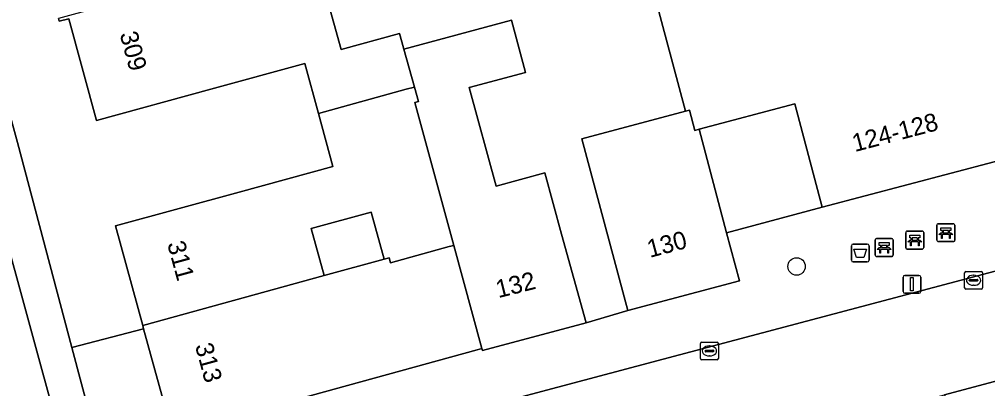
# Model space of a CAD drawing. Extents: x 162542 to 163147, y 380779 to 381521.
# Drawn here: x 162583.2 to 162637.4, y 381091 to 381111.7 of the extents above; entities that cross this region are included whole.
import ezdxf

# ---------------------------------------------------------------- set-up
doc = ezdxf.new("R2010")
doc.units = 0
for name, color, linetype in [('IMGEO_Afvalbak', 7, 'Continuous'), ('IMGEO_Bank', 7, 'Continuous'), ('IMGEO_Boom', 7, 'Continuous'), ('IMGEO_Erf', 7, 'Continuous'), ('IMGEO_Fietspad_gesloten', 7, 'Continuous'), ('IMGEO_Kolk', 7, 'Continuous'), ('IMGEO_Lichtmast', 7, 'Continuous'), ('IMGEO_Muur', 7, 'Continuous'), ('IMGEO_Pand', 7, 'Continuous'), ('IMGEO_Pand_nummerreeks', 7, 'Continuous'), ('IMGEO_Pand_overbouw', 7, 'Continuous'), ('IMGEO_Parkeervlak_open', 7, 'Continuous'), ('IMGEO_Rijbaan_lokaal_open', 7, 'Continuous'), ('IMGEO_Voetpad_open', 7, 'Continuous')]:
    doc.layers.add(name, color=color, linetype=linetype)

msp = doc.modelspace()

# ---------------------------------------------------------------- linework, layer by layer
at = {"layer": 'IMGEO_Afvalbak'}
for p, q in [((162629.809, 381098.231), (162629.809, 381099.031)), ((162629.809, 381099.031), (162629.809, 381098.231)), ((162629.909, 381099.131), (162630.699, 381099.131)), ((162630.699, 381099.131), (162629.909, 381099.131)), ((162630.799, 381099.031), (162630.799, 381098.231)), ((162630.799, 381098.231), (162630.799, 381099.031)), ((162630.699, 381098.131), (162629.909, 381098.131)), ((162629.909, 381098.131), (162630.699, 381098.131))]:
    msp.add_line(p, q, dxfattribs=at)
msp.add_lwpolyline([(162629.952, 381098.845), (162630.656, 381098.845), (162630.507, 381098.375), (162630.101, 381098.375), (162629.952, 381098.845)], dxfattribs=at)
for centre, start, end in [((162629.909, 381099.031), 90, 180), ((162629.909, 381099.031), 90, 180), ((162630.699, 381099.031), 0, 90), ((162630.699, 381099.031), 360, 90), ((162629.909, 381098.231), 180, 270), ((162629.909, 381098.231), 180, 270), ((162630.699, 381098.231), 270, 0), ((162630.699, 381098.231), 270, 0)]:
    msp.add_arc(centre, 0.1, start, end, dxfattribs=at)
at = {"layer": 'IMGEO_Bank'}
for p, q in [((162632.929, 381099.856), (162633.77, 381099.856)), ((162633.77, 381099.856), (162632.929, 381099.856)), ((162634.594, 381099.346), (162634.594, 381100.187)), ((162634.594, 381100.187), (162634.594, 381099.346)), ((162634.669, 381100.271), (162635.51, 381100.271)), ((162635.51, 381100.271), (162634.669, 381100.271)), ((162634.903, 381099.777), (162634.903, 381099.883)), ((162634.947, 381099.883), (162634.947, 381099.777)), ((162635.235, 381099.889), (162634.953, 381099.889)), ((162635.241, 381099.777), (162635.241, 381099.883)), ((162635.285, 381099.883), (162635.285, 381099.777)), ((162635.594, 381100.196), (162635.594, 381099.355)), ((162635.594, 381099.355), (162635.594, 381100.196)), ((162631.141, 381098.513), (162631.141, 381099.354)), ((162631.141, 381099.354), (162631.141, 381098.513)), ((162631.216, 381099.438), (162632.057, 381099.438)), ((162632.057, 381099.438), (162631.216, 381099.438)), ((162632.141, 381099.363), (162632.141, 381098.522)), ((162632.141, 381098.522), (162632.141, 381099.363)), ((162632.854, 381098.931), (162632.854, 381099.772)), ((162632.854, 381099.772), (162632.854, 381098.931)), ((162633.551, 381099.254), (162633.158, 381099.254)), ((162633.163, 381099.362), (162633.163, 381099.468)), ((162633.207, 381099.468), (162633.207, 381099.362)), ((162633.495, 381099.474), (162633.213, 381099.474)), ((162633.213, 381099.356), (162633.495, 381099.356)), ((162633.501, 381099.362), (162633.501, 381099.468)), ((162633.545, 381099.468), (162633.545, 381099.362)), ((162633.854, 381099.781), (162633.854, 381098.94)), ((162633.854, 381098.94), (162633.854, 381099.781)), ((162635.519, 381099.271), (162634.678, 381099.271)), ((162634.678, 381099.271), (162635.519, 381099.271)), ((162635.291, 381099.669), (162634.898, 381099.669)), ((162634.953, 381099.771), (162635.235, 381099.771)), ((162631.838, 381098.836), (162631.445, 381098.836)), ((162631.45, 381098.944), (162631.45, 381099.05)), ((162631.494, 381099.05), (162631.494, 381098.944)), ((162631.782, 381099.056), (162631.5, 381099.056)), ((162631.5, 381098.938), (162631.782, 381098.938)), ((162631.788, 381098.944), (162631.788, 381099.05)), ((162631.832, 381099.05), (162631.832, 381098.944)), ((162633.779, 381098.856), (162632.938, 381098.856)), ((162632.938, 381098.856), (162633.779, 381098.856)), ((162632.066, 381098.438), (162631.225, 381098.438)), ((162631.225, 381098.438), (162632.066, 381098.438))]:
    msp.add_line(p, q, dxfattribs=at)
for points in [[(162634.897, 381099.889), (162634.811, 381099.889), (162634.811, 381100.05), (162635.374, 381100.05), (162635.374, 381099.889), (162635.291, 381099.889)], [(162633.101, 381099.254), (162632.959, 381099.254), (162633.071, 381099.356), (162633.157, 381099.356)], [(162633.157, 381099.474), (162633.071, 381099.474), (162633.071, 381099.635), (162633.634, 381099.635), (162633.634, 381099.474), (162633.551, 381099.474)], [(162633.151, 381099.247), (162633.151, 381099.04), (162633.108, 381099.04), (162633.108, 381099.247)], [(162633.551, 381099.356), (162633.634, 381099.356), (162633.746, 381099.254), (162633.607, 381099.254)], [(162633.601, 381099.247), (162633.601, 381099.04), (162633.557, 381099.04), (162633.557, 381099.247)], [(162634.841, 381099.669), (162634.699, 381099.669), (162634.811, 381099.771), (162634.897, 381099.771)], [(162634.891, 381099.662), (162634.891, 381099.455), (162634.848, 381099.455), (162634.848, 381099.662)], [(162635.291, 381099.771), (162635.374, 381099.771), (162635.486, 381099.669), (162635.347, 381099.669)], [(162635.341, 381099.662), (162635.341, 381099.455), (162635.297, 381099.455), (162635.297, 381099.662)], [(162631.388, 381098.836), (162631.246, 381098.836), (162631.358, 381098.938), (162631.444, 381098.938)], [(162631.444, 381099.056), (162631.358, 381099.056), (162631.358, 381099.217), (162631.921, 381099.217), (162631.921, 381099.056), (162631.838, 381099.056)], [(162631.438, 381098.829), (162631.438, 381098.622), (162631.395, 381098.622), (162631.395, 381098.829)], [(162631.838, 381098.938), (162631.921, 381098.938), (162632.033, 381098.836), (162631.894, 381098.836)], [(162631.888, 381098.829), (162631.888, 381098.622), (162631.844, 381098.622), (162631.844, 381098.829)]]:
    msp.add_lwpolyline(points, dxfattribs=at)
for centre, radius, start, end in [((162632.932, 381099.778), 0.0779, 92.4484, 184.2845), ((162632.932, 381099.778), 0.0779, 92.4484, 184.2845), ((162633.776, 381099.778), 0.0779, 2.4484, 94.2845), ((162633.776, 381099.778), 0.0779, 2.4484, 94.2845), ((162634.672, 381100.193), 0.0779, 92.4484, 184.2845), ((162634.672, 381100.193), 0.0779, 92.4484, 184.2845), ((162634.896, 381099.882), 0.00671, 2.8957, 87.1043), ((162634.953, 381099.882), 0.00671, 92.8957, 177.1043), ((162635.235, 381099.882), 0.00671, 2.8957, 87.1043), ((162635.292, 381099.882), 0.00671, 92.8957, 177.1043), ((162635.516, 381100.193), 0.0779, 2.4484, 94.2845), ((162635.516, 381100.193), 0.0779, 2.4484, 94.2845), ((162631.219, 381099.36), 0.0779, 92.4484, 184.2845), ((162631.219, 381099.36), 0.0779, 92.4484, 184.2845), ((162632.063, 381099.36), 0.0779, 2.4484, 94.2845), ((162632.063, 381099.36), 0.0779, 2.4484, 94.2845), ((162633.101, 381099.247), 0.00671, 2.8957, 87.1043), ((162633.158, 381099.247), 0.00671, 92.8957, 177.1043), ((162633.156, 381099.467), 0.00671, 2.8957, 87.1043), ((162633.156, 381099.363), 0.00671, 272.8957, 357.1043), ((162633.213, 381099.467), 0.00671, 92.8957, 177.1043), ((162633.213, 381099.363), 0.00671, 182.8957, 267.1043), ((162633.495, 381099.467), 0.00671, 2.8957, 87.1043), ((162633.495, 381099.363), 0.00671, 272.8957, 357.1043), ((162633.552, 381099.467), 0.00671, 92.8957, 177.1043), ((162633.552, 381099.363), 0.00671, 182.8957, 267.1043), ((162633.55, 381099.247), 0.00671, 2.8957, 87.1043), ((162633.607, 381099.247), 0.00671, 92.8957, 177.1043), ((162634.672, 381099.349), 0.0779, 182.4484, 274.2845), ((162634.672, 381099.349), 0.0779, 182.4484, 274.2845), ((162634.841, 381099.662), 0.00671, 2.8957, 87.1043), ((162634.898, 381099.662), 0.00671, 92.8957, 177.1043), ((162634.896, 381099.778), 0.00671, 272.8957, 357.1043), ((162634.953, 381099.778), 0.00671, 182.8957, 267.1043), ((162635.235, 381099.778), 0.00671, 272.8957, 357.1043), ((162635.292, 381099.778), 0.00671, 182.8957, 267.1043), ((162635.29, 381099.662), 0.00671, 2.8957, 87.1043), ((162635.347, 381099.662), 0.00671, 92.8957, 177.1043), ((162635.516, 381099.349), 0.0779, 272.4484, 4.2845), ((162635.516, 381099.349), 0.0779, 272.4484, 4.2845), ((162631.388, 381098.829), 0.00671, 2.8957, 87.1043), ((162631.445, 381098.829), 0.00671, 92.8957, 177.1043), ((162631.443, 381099.049), 0.00671, 2.8957, 87.1043), ((162631.443, 381098.945), 0.00671, 272.8957, 357.1043), ((162631.5, 381099.049), 0.00671, 92.8957, 177.1043), ((162631.5, 381098.945), 0.00671, 182.8957, 267.1043), ((162631.782, 381099.049), 0.00671, 2.8957, 87.1043), ((162631.782, 381098.945), 0.00671, 272.8957, 357.1043), ((162631.839, 381099.049), 0.00671, 92.8957, 177.1043), ((162631.839, 381098.945), 0.00671, 182.8957, 267.1043), ((162631.837, 381098.829), 0.00671, 2.8957, 87.1043), ((162631.894, 381098.829), 0.00671, 92.8957, 177.1043), ((162632.932, 381098.934), 0.0779, 182.4484, 274.2845), ((162632.932, 381098.934), 0.0779, 182.4484, 274.2845), ((162633.776, 381098.934), 0.0779, 272.4484, 4.2845), ((162633.776, 381098.934), 0.0779, 272.4484, 4.2845), ((162631.219, 381098.516), 0.0779, 182.4484, 274.2845), ((162631.219, 381098.516), 0.0779, 182.4484, 274.2845), ((162632.063, 381098.516), 0.0779, 272.4484, 4.2845), ((162632.063, 381098.516), 0.0779, 272.4484, 4.2845)]:
    msp.add_arc(centre, radius, start, end, dxfattribs=at)
at = {"layer": 'IMGEO_Boom'}
msp.add_circle((162626.741, 381097.882), 0.489, dxfattribs=at)
at = {"layer": 'IMGEO_Erf'}
for points in [[(162576.291, 381129.86), (162583.138, 381104.821), (162586.182, 381093.351), (162590.201, 381094.388), (162590.15, 381094.574), (162588.626, 381100.154), (162595.543, 381102.043), (162600.79, 381103.477), (162599.98, 381106.441), (162599.216, 381109.238), (162593.969, 381107.805), (162587.563, 381106.055), (162586.009, 381111.743), (162585.479, 381111.599), (162585.434, 381111.762)], [(162600.441, 381112.98), (162601.255, 381110.023), (162604.526, 381110.924), (162604.657, 381110.447), (162604.769, 381110.039), (162610.781, 381111.656), (162611.565, 381108.743), (162608.413, 381107.895), (162609.936, 381102.366), (162612.651, 381103.114), (162613.593, 381099.692), (162614.958, 381094.735), (162617.289, 381095.423), (162614.731, 381105.02), (162620.529, 381106.565), (162618.478, 381114.259)]]:
    msp.add_lwpolyline(points, dxfattribs=at)
for points in [[(162622.828, 381099.762), (162628.178, 381101.192), (162626.635, 381106.974), (162621.283, 381105.559)], [(162600.302, 381097.368), (162603.665, 381098.294), (162602.941, 381100.924), (162599.577, 381099.998)]]:
    msp.add_lwpolyline(points, close=True, dxfattribs=at)
at = {"layer": 'IMGEO_Fietspad_gesloten'}
msp.add_lwpolyline([(162643.462, 380875.449), (162639.655, 380889.439), (162637.353, 380897.897), (162637.06, 380898.972), (162635.614, 380904.269), (162634.818, 380907.18), (162628.553, 380930.119), (162627.119, 380935.366), (162613.988, 380983.443), (162609.049, 381001.918), (162603.581, 381022.358), (162590.197, 381071.276), (162588.809, 381076.324), (162582.093, 381100.864), (162580.289, 381107.447), (162569.546, 381146.716), (162569.494, 381146.907), (162565.078, 381163.085), (162555.861, 381196.62), (162551.297, 381213.188), (162551.179, 381213.625), (162548.732, 381222.717), (162546.96, 381221.17)], dxfattribs=at)
at = {"layer": 'IMGEO_Kolk'}
for p, q in [((162636.147, 381096.679), (162636.147, 381097.531)), ((162636.222, 381097.605), (162637.074, 381097.605)), ((162636.406, 381097.099), (162636.406, 381097.111)), ((162636.449, 381097.148), (162636.847, 381097.148)), ((162636.635, 381097.385), (162636.66, 381097.385)), ((162636.89, 381097.111), (162636.89, 381097.099)), ((162637.148, 381097.531), (162637.148, 381096.679)), ((162637.074, 381096.605), (162636.222, 381096.605)), ((162636.844, 381097.062), (162636.446, 381097.062)), ((162636.658, 381096.825), (162636.633, 381096.825)), ((162621.364, 381092.725), (162621.364, 381093.577)), ((162621.439, 381093.651), (162622.291, 381093.651)), ((162621.852, 381093.431), (162621.877, 381093.431)), ((162622.365, 381093.577), (162622.365, 381092.725)), ((162621.623, 381093.145), (162621.623, 381093.157)), ((162622.061, 381093.108), (162621.663, 381093.108)), ((162621.666, 381093.194), (162622.064, 381093.194)), ((162621.875, 381092.871), (162621.85, 381092.871)), ((162622.107, 381093.157), (162622.107, 381093.145)), ((162622.291, 381092.651), (162621.439, 381092.651))]:
    msp.add_line(p, q, dxfattribs=at)
for points in [[(162636.147, 381096.679), (162636.147, 381097.531)], [(162636.222, 381097.605), (162637.074, 381097.605)], [(162637.148, 381097.531), (162637.148, 381096.679)], [(162637.074, 381096.605), (162636.222, 381096.605)], [(162621.364, 381092.725), (162621.364, 381093.577)], [(162621.439, 381093.651), (162622.291, 381093.651)], [(162622.365, 381093.577), (162622.365, 381092.725)], [(162622.291, 381092.651), (162621.439, 381092.651)]]:
    msp.add_lwpolyline(points, dxfattribs=at)
for centre, radius, start, end in [((162636.224, 381097.529), 0.0765, 91.552, 178.448), ((162636.224, 381097.529), 0.0765, 91.552, 178.448), ((162636.446, 381097.108), 0.0403, 85.8775, 175.7526), ((162636.443, 381097.098), 0.0366, 178.938, 274.7102), ((162636.847, 381097.105), 0.043, 264.8664, 352.4533), ((162636.851, 381097.11), 0.0386, 1.7309, 96.639), ((162637.072, 381097.529), 0.0765, 1.552, 88.448), ((162637.072, 381097.529), 0.0765, 1.552, 88.448), ((162636.224, 381096.681), 0.0765, 181.552, 268.448), ((162636.224, 381096.681), 0.0765, 181.552, 268.448), ((162637.072, 381096.681), 0.0765, 271.552, 358.448), ((162637.072, 381096.681), 0.0765, 271.552, 358.448), ((162621.441, 381093.575), 0.0765, 91.552, 178.448), ((162621.441, 381093.575), 0.0765, 91.552, 178.448), ((162622.289, 381093.575), 0.0765, 1.552, 88.448), ((162622.289, 381093.575), 0.0765, 1.552, 88.448), ((162621.663, 381093.154), 0.0403, 85.8775, 175.7526), ((162621.66, 381093.144), 0.0366, 178.938, 274.7102), ((162622.064, 381093.151), 0.043, 264.8664, 352.4533), ((162622.068, 381093.156), 0.0386, 1.7309, 96.639), ((162621.441, 381092.727), 0.0765, 181.552, 268.448), ((162621.441, 381092.727), 0.0765, 181.552, 268.448), ((162622.289, 381092.727), 0.0765, 271.552, 358.448), ((162622.289, 381092.727), 0.0765, 271.552, 358.448)]:
    msp.add_arc(centre, radius, start, end, dxfattribs=at)
for centre, major_axis, ratio, start_param, end_param in [((162636.634, 381097.105), (-0.387, 0.002), 0.722429, 4.712389, 7.853982), ((162636.659, 381097.105), (-0.39, 0.002), 0.717154, 1.570796, 4.712389), ((162621.851, 381093.151), (-0.387, 0.002), 0.722429, 4.712389, 7.853982), ((162621.876, 381093.151), (-0.39, 0.002), 0.717154, 1.570796, 4.712389)]:
    msp.add_ellipse(centre, major_axis=major_axis, ratio=ratio, start_param=start_param, end_param=end_param, dxfattribs=at)
at = {"layer": 'IMGEO_Lichtmast'}
for p, q in [((162632.699, 381096.483), (162632.699, 381097.283)), ((162632.699, 381097.283), (162632.699, 381096.483)), ((162632.799, 381097.383), (162633.589, 381097.383)), ((162633.589, 381097.383), (162632.799, 381097.383)), ((162633.689, 381097.283), (162633.689, 381096.483)), ((162633.689, 381096.483), (162633.689, 381097.283)), ((162633.589, 381096.383), (162632.799, 381096.383)), ((162632.799, 381096.383), (162633.589, 381096.383))]:
    msp.add_line(p, q, dxfattribs=at)
msp.add_lwpolyline([(162633.119, 381097.258), (162633.269, 381097.258), (162633.269, 381096.508), (162633.119, 381096.508), (162633.119, 381097.258)], dxfattribs=at)
for centre, start, end in [((162632.799, 381097.283), 90, 180), ((162632.799, 381097.283), 90, 180), ((162633.589, 381097.283), 0, 90), ((162633.589, 381097.283), 360, 90), ((162632.799, 381096.483), 180, 270), ((162632.799, 381096.483), 180, 270), ((162633.589, 381096.483), 270, 0), ((162633.589, 381096.483), 270, 0)]:
    msp.add_arc(centre, 0.1, start, end, dxfattribs=at)
at = {"layer": 'IMGEO_Muur'}
msp.add_lwpolyline([(162628.178, 381101.192), (162622.828, 381099.762)], dxfattribs=at)
at = {"layer": 'IMGEO_Pand'}
for points in [[(162619.323, 381124.12), (162616.078, 381123.263), (162617.623, 381117.468), (162618.478, 381114.259), (162620.529, 381106.565), (162620.756, 381106.626), (162621.054, 381105.498), (162621.283, 381105.559), (162626.635, 381106.974), (162628.178, 381101.192), (162640.197, 381104.368), (162638.664, 381110.158), (162644.458, 381111.704), (162641.278, 381123.741), (162639.746, 381129.54), (162636.835, 381128.769), (162624.265, 381125.424)], [(162600.441, 381112.98), (162599.706, 381115.648), (162585.434, 381111.762), (162585.479, 381111.599), (162586.009, 381111.743), (162587.563, 381106.055), (162593.969, 381107.805), (162599.216, 381109.238), (162599.98, 381106.441), (162604.901, 381107.795), (162605.353, 381107.919), (162604.769, 381110.039), (162604.657, 381110.447), (162604.526, 381110.924), (162601.255, 381110.023)], [(162605.353, 381107.919), (162605.575, 381107.114), (162605.374, 381107.059), (162607.552, 381099.062), (162609.125, 381093.283), (162609.155, 381093.173), (162614.958, 381094.735), (162613.593, 381099.692), (162612.651, 381103.114), (162609.936, 381102.366), (162608.413, 381107.895), (162611.565, 381108.743), (162610.781, 381111.656), (162604.769, 381110.039)], [(162605.353, 381107.919), (162604.901, 381107.795), (162599.98, 381106.441), (162600.79, 381103.477), (162595.543, 381102.043), (162588.626, 381100.154), (162590.15, 381094.574), (162600.302, 381097.368), (162599.577, 381099.998), (162602.941, 381100.924), (162603.665, 381098.294), (162603.937, 381098.369), (162604.014, 381098.088), (162607.297, 381098.992), (162607.552, 381099.062), (162605.374, 381107.059), (162605.575, 381107.114)], [(162620.529, 381106.565), (162614.731, 381105.02), (162617.289, 381095.423), (162623.542, 381097.085), (162622.828, 381099.762), (162621.283, 381105.559), (162621.054, 381105.498), (162620.756, 381106.626)], [(162600.302, 381097.368), (162590.15, 381094.574), (162590.201, 381094.388), (162591.456, 381089.793), (162593.07, 381088.868), (162608.871, 381093.213), (162609.125, 381093.283), (162607.552, 381099.062), (162607.297, 381098.992), (162604.014, 381098.088), (162603.937, 381098.369), (162603.665, 381098.294)]]:
    msp.add_lwpolyline(points, close=True, dxfattribs=at)
at = {"layer": 'IMGEO_Pand_overbouw'}
msp.add_lwpolyline([(162600.302, 381097.368), (162603.665, 381098.294), (162602.941, 381100.924), (162599.577, 381099.998)], close=True, dxfattribs=at)
at = {"layer": 'IMGEO_Parkeervlak_open'}
msp.add_lwpolyline([(162643.545, 381087.651), (162642.224, 381092.624), (162635.01, 381090.694), (162636.24, 381085.737)], close=True, dxfattribs=at)
at = {"layer": 'IMGEO_Rijbaan_lokaal_open'}
msp.add_lwpolyline([(162633.065, 381090.174), (162635.01, 381090.694), (162642.224, 381092.624), (162643.955, 381093.087), (162642.433, 381098.828), (162619.27, 381092.687), (162589.233, 381084.7), (162589.109, 381084.669), (162588.555, 381084.517), (162590.083, 381078.802), (162590.686, 381078.963), (162590.823, 381078.996), (162591.198, 381079.071), (162598.465, 381080.991), (162600.386, 381081.498), (162607.849, 381083.469), (162611.566, 381084.472), (162613.347, 381084.935), (162618.159, 381086.186), (162620.98, 381086.94)], close=True, dxfattribs=at)
at = {"layer": 'IMGEO_Voetpad_open'}
msp.add_lwpolyline([(162600.15, 381042.633), (162594.63, 381062.596), (162594.436, 381063.298), (162594.317, 381063.28), (162594.301, 381063.338), (162593.274, 381067.127), (162590.083, 381078.802), (162588.555, 381084.517), (162587.653, 381087.807), (162586.182, 381093.351), (162583.138, 381104.821), (162576.291, 381129.86), (162573.771, 381139.072), (162572.06, 381145.331), (162571.507, 381147.44), (162569.494, 381146.907), (162569.546, 381146.716), (162580.289, 381107.447), (162582.093, 381100.864), (162588.809, 381076.324), (162590.197, 381071.276), (162603.581, 381022.358)], dxfattribs=at)
msp.add_lwpolyline([(162619.27, 381092.687), (162642.433, 381098.828), (162649.592, 381100.726), (162648.066, 381106.457), (162646.014, 381105.912), (162640.197, 381104.368), (162628.178, 381101.192), (162622.828, 381099.762), (162623.542, 381097.085), (162617.289, 381095.423), (162614.958, 381094.735), (162609.155, 381093.173), (162609.125, 381093.283), (162608.871, 381093.213), (162593.07, 381088.868), (162591.456, 381089.793), (162590.201, 381094.388), (162586.182, 381093.351), (162587.653, 381087.807), (162588.555, 381084.517), (162589.109, 381084.669), (162589.233, 381084.7)], close=True, dxfattribs=at)

# ---------------------------------------------------------------- texts
at = {"layer": 'IMGEO_Pand_nummerreeks'}
for s, rotation, p in [('309', 285.2806, (162588.853, 381110.892)), ('124-128', 14.8017, (162630.002, 381104.281)), ('130', 14.8842, (162618.53, 381098.36)), ('311', 285.276, (162591.511, 381099.16)), ('132', 14.0385, (162610.052, 381096.105)), ('313', 285.2782, (162593.068, 381093.453))]:
    msp.add_text(s, height=1, rotation=rotation, dxfattribs=at).set_placement(p)

doc.saveas('drawing.dxf')
